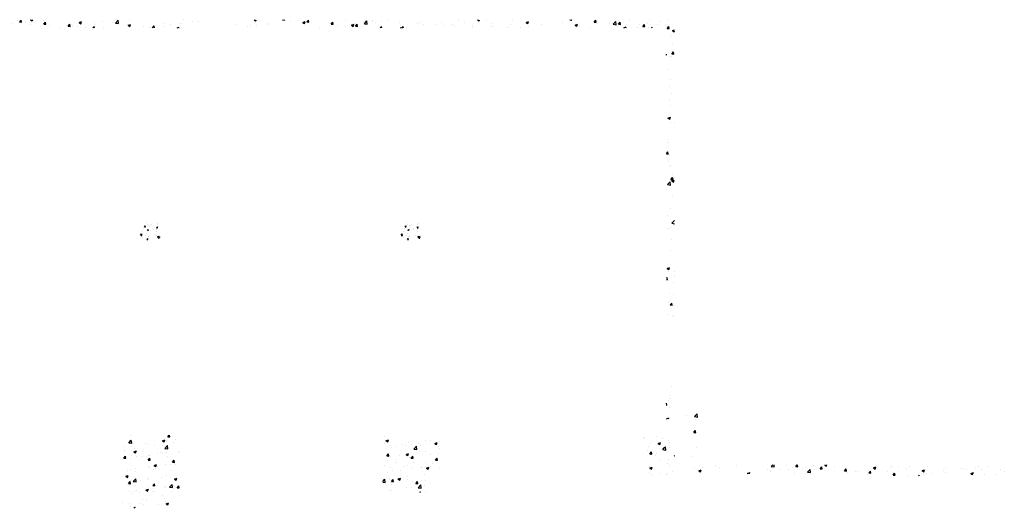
# Model space of a CAD drawing. Header units: inches. Extents: x -9715 to 32893, y -15613 to -1138.
# Tile 366 of 380: x 16999 to 18450, y -1858 to -1138. Entities that reach past the tile are written whole.
import ezdxf

# ---------------------------------------------------------------- set-up
doc = ezdxf.new("R2010")
doc.units = ezdxf.units.IN
doc.header["$MEASUREMENT"] = 0
doc.layers.get('0').update_dxf_attribs({"color": 252})
doc.layers.add('S-FNDN-PATT', color=8, linetype='Continuous')

# ---------------------------------------------------------------- blocks, each defined once
blk = doc.blocks.new('*X546')
at = {"color": 0}
for p, q in [((1584.1, 1570.7), (1584.1, 1570.7)), ((1591.9, 1567.7), (1591.9, 1567.7)), ((1600.1, 1567.5), (1600.1, 1567.5)), ((1601.4, 1569), (1601.4, 1569)), ((1575.8, 1551.5), (1577.4, 1553.2)), ((1577.7, 1550.8), (1577.5, 1553.2)), ((1579, 1557.1), (1579, 1557.1)), ((1580.6, 1561.4), (1580.6, 1561.4)), ((1581.6, 1563.7), (1582.8, 1565.2)), ((1581.6, 1563.7), (1583.1, 1563.6)), ((1583.1, 1563.6), (1582.8, 1565.2)), ((1585.1, 1554), (1585.1, 1554)), ((1585.3, 1557.9), (1585.3, 1557.9)), ((1585.6, 1566.9), (1585.6, 1566.9)), ((1585.8, 1559.1), (1587.5, 1559.8)), ((1585.8, 1559.1), (1587, 1558.3)), ((1587, 1558.3), (1587.5, 1559.8)), ((1587.2, 1557.6), (1587.2, 1557.6)), ((1587.5, 1565.9), (1587.5, 1565.9)), ((1588.7, 1564.2), (1588.7, 1564.2)), ((1590.1, 1565.2), (1590.1, 1565.2)), ((1594, 1560.9), (1594, 1560.9)), ((1594.8, 1559.1), (1594.8, 1559.1)), ((1599.5, 1562.2), (1600.7, 1563.6)), ((1599.5, 1562.2), (1601, 1562)), ((1599.7, 1556.5), (1599.7, 1556.5)), ((1599.8, 1559.2), (1599.8, 1559.2)), ((1601, 1562), (1600.7, 1563.6)), ((1602.1, 1563.7), (1602.1, 1563.7)), ((1576, 1551.1), (1577.7, 1550.8)), ((1578.7, 1548), (1578.7, 1548)), ((1583.7, 1551.5), (1583.7, 1551.5)), ((1585.1, 1544.9), (1586.3, 1546.4)), ((1585.1, 1544.9), (1586.6, 1544.8)), ((1586.6, 1544.8), (1586.3, 1546.4)), ((1586.9, 1549.3), (1586.9, 1549.3)), ((1588.2, 1549.3), (1588.2, 1549.3)), ((1597.1, 1551), (1597.1, 1551)), ((1599.5, 1550.9), (1599.5, 1550.9)), ((1600.7, 1549.1), (1602.5, 1549.8)), ((1600.7, 1549.1), (1602, 1548.2)), ((1602, 1548.2), (1602.5, 1549.8)), ((1602.2, 1547), (1604.1, 1549.1)), ((1602.2, 1547), (1603.3, 1546.9)), ((1604, 1551.3), (1604, 1551.3)), ((1604.2, 1548.1), (1604.1, 1549.1))]:
    blk.add_line(p, q, dxfattribs=at)
blk = doc.blocks.new('*X548')
at = {"color": 0}
for p, q in [((1906.6, 1236.5), (1906.6, 1236.5)), ((1959.9, 1234.6), (1962, 1237.2)), ((1959.9, 1234.6), (1962.9, 1234.4)), ((1962.9, 1234.4), (1962.3, 1237.2)), ((2278.7, 1235.4), (2278.7, 1235.4)), ((1895.4, 1220.9), (1895.4, 1220.9)), ((1902.1, 1225.7), (1906, 1229.8)), ((1902.1, 1225.7), (1906.6, 1225.1)), ((1906.6, 1225.1), (1906, 1229.8)), ((1906, 1219.9), (1906, 1219.9)), ((1907.9, 1222.6), (1907.9, 1222.6)), ((1926.8, 1225.1), (1926.8, 1225.1)), ((1932, 1223.6), (1932, 1223.6)), ((1939.6, 1221.8), (1939.6, 1221.8)), ((1952, 1228.7), (1955.5, 1230)), ((1952, 1228.7), (1954.4, 1227)), ((1954.4, 1227), (1955.5, 1230)), ((1955.5, 1217.5), (1959.4, 1221.5)), ((1957.7, 1227.1), (1957.7, 1227.1)), ((1958.4, 1229.2), (1958.4, 1229.2)), ((1959.9, 1216.8), (1959.4, 1221.5)), ((1968.7, 1226.8), (1968.7, 1226.8)), ((1970.9, 1230.9), (1970.9, 1230.9)), ((2279, 1224.1), (2279, 1224.1)), ((2281.4, 1228.8), (2284.9, 1230.1)), ((2281.4, 1228.8), (2283.9, 1227.1)), ((2283.9, 1227.1), (2284.9, 1230.1)), ((2288.7, 1222.3), (2288.7, 1222.3)), ((2297.1, 1219.9), (2297.1, 1219.9)), ((2305.7, 1223), (2305.7, 1223)), ((2309.6, 1221.5), (2309.6, 1221.5)), ((2314.7, 1226), (2314.7, 1226)), ((2318.5, 1223.5), (2318.5, 1223.5)), ((2322.4, 1216.5), (2326.3, 1220.6)), ((2326.9, 1215.8), (2326.3, 1220.6)), ((2328.6, 1224), (2328.6, 1224)), ((2332.4, 1221.9), (2332.4, 1221.9)), ((2340.3, 1229.6), (2340.3, 1229.6)), ((2347.7, 1228.5), (2347.7, 1228.5)), ((2353.2, 1224.8), (2356.7, 1226.1)), ((2353.2, 1224.8), (2355.7, 1223.1)), ((2355.7, 1223.1), (2356.7, 1226.1)), ((2359.1, 1220.7), (2359.1, 1220.7)), ((2360.2, 1228.2), (2360.2, 1228.2)), ((1895.1, 1203.3), (1897.5, 1206.2)), ((1895.6, 1214.4), (1895.6, 1214.4)), ((1898.1, 1203), (1897.5, 1206.2)), ((1906.1, 1207.6), (1906.1, 1207.6)), ((1909.9, 1212.6), (1913.4, 1213.9)), ((1909.9, 1212.6), (1912.4, 1210.9)), ((1910.4, 1216.8), (1910.4, 1216.8)), ((1912.4, 1210.9), (1913.4, 1213.9)), ((1913.7, 1205.3), (1913.7, 1205.3)), ((1922.3, 1213.2), (1922.3, 1213.2)), ((1922.4, 1205.8), (1922.4, 1205.8)), ((1931.4, 1207), (1931.4, 1207)), ((1932.8, 1206.5), (1932.8, 1206.5)), ((1945.2, 1209.5), (1945.2, 1209.5)), ((1949, 1212.1), (1949, 1212.1)), ((1951.6, 1210.8), (1951.6, 1210.8)), ((1955.5, 1217.5), (1959.9, 1216.8)), ((1957.1, 1210.5), (1957.1, 1210.5)), ((1957.8, 1211.2), (1957.8, 1211.2)), ((1959.5, 1205.4), (1959.5, 1205.4)), ((1975.7, 1211), (1975.7, 1211)), ((1976.7, 1213.6), (1976.7, 1213.6)), ((2282.6, 1206.4), (2285.1, 1209.3)), ((2282.6, 1206.4), (2285.6, 1206.1)), ((2285.6, 1206.1), (2285.1, 1209.3)), ((2288.1, 1205.7), (2288.1, 1205.7)), ((2289.4, 1218.5), (2289.4, 1218.5)), ((2301.3, 1207.5), (2301.3, 1207.5)), ((2311.2, 1208.7), (2314.7, 1210)), ((2311.2, 1208.7), (2313.7, 1207)), ((2313.7, 1207), (2314.7, 1210)), ((2314.1, 1209.4), (2314.1, 1209.4)), ((2318.7, 1203.5), (2320.9, 1206.1)), ((2321.5, 1203), (2320.9, 1206.1)), ((2322.4, 1216.5), (2326.9, 1215.8)), ((2330.5, 1212.5), (2330.5, 1212.5)), ((2339.7, 1212.9), (2339.7, 1212.9)), ((2347, 1208.4), (2347, 1208.4)), ((2359.5, 1210.1), (2359.5, 1210.1)), ((2359.7, 1217.5), (2359.7, 1217.5)), ((1893.2, 1200.8), (1893.2, 1200.8)), ((1894.7, 1202.9), (1894.7, 1202.9)), ((1895.1, 1203.3), (1898.1, 1203)), ((1905.4, 1203.2), (1905.4, 1203.2)), ((1930.8, 1190.3), (1930.8, 1190.3)), ((1931, 1200.2), (1933.4, 1203)), ((1931, 1200.2), (1933.9, 1199.9)), ((1933.9, 1199.9), (1933.4, 1203)), ((1939.8, 1192.4), (1943.3, 1193.8)), ((1939.8, 1192.4), (1942.3, 1190.7)), ((1942.3, 1190.7), (1943.3, 1193.8)), ((1944.6, 1191.4), (1944.6, 1191.4)), ((1956.5, 1193.9), (1956.5, 1193.9)), ((1963.5, 1193.9), (1963.5, 1193.9)), ((1966.8, 1197), (1969.2, 1199.9)), ((1966.8, 1197), (1969.8, 1196.8)), ((1969.8, 1196.8), (1969.2, 1199.9)), ((1970.7, 1193.3), (1970.7, 1193.3)), ((2279.8, 1191.9), (2279.8, 1191.9)), ((2284, 1200.1), (2284, 1200.1)), ((2296, 1197.4), (2296, 1197.4)), ((2296.5, 1201.8), (2296.5, 1201.8)), ((2306.5, 1190.7), (2306.5, 1190.7)), ((2313.4, 1192.8), (2313.4, 1192.8)), ((2315.4, 1204.3), (2315.4, 1204.3)), ((2318.5, 1203.3), (2318.7, 1203.5)), ((2318.5, 1203.3), (2318.7, 1203.2)), ((2318.7, 1203.2), (2321.5, 1203)), ((2322.6, 1196.3), (2322.6, 1196.3)), ((2339.1, 1196.3), (2339.1, 1196.3)), ((2346.4, 1190.4), (2346.4, 1190.4)), ((2349.3, 1195.2), (2349.3, 1195.2)), ((2349.6, 1195), (2349.6, 1195)), ((2354.4, 1200.1), (2356.8, 1203)), ((2354.4, 1200.1), (2357.4, 1199.9)), ((2357.4, 1199.9), (2356.8, 1203)), ((1897.8, 1176.3), (1901.3, 1177.6)), ((1897.8, 1176.3), (1900.3, 1174.6)), ((1900.3, 1174.6), (1901.3, 1177.6)), ((1900.5, 1185.6), (1900.5, 1185.6)), ((1904.8, 1186.6), (1904.8, 1186.6)), ((1912.3, 1187.8), (1912.3, 1187.8)), ((1912.3, 1183.3), (1912.3, 1183.3)), ((1932.1, 1189.8), (1932.1, 1189.8)), ((1939, 1186.7), (1939, 1186.7)), ((1941.5, 1188.3), (1941.5, 1188.3)), ((1955.9, 1177.2), (1955.9, 1177.2)), ((1965.7, 1185.6), (1965.7, 1185.6)), ((2283.3, 1182.1), (2283.3, 1182.1)), ((2287.5, 1189), (2287.5, 1189)), ((2291.3, 1185), (2291.3, 1185)), ((2302.3, 1184.6), (2302.3, 1184.6)), ((2312.8, 1176.1), (2312.8, 1176.1)), ((2320.4, 1190), (2320.4, 1190)), ((2333.2, 1189.6), (2333.2, 1189.6)), ((2333.8, 1188.7), (2333.8, 1188.7)), ((2338.5, 1179.6), (2338.5, 1179.6)), ((2341.1, 1188.5), (2344.6, 1189.9)), ((2341.1, 1188.5), (2343.6, 1186.8)), ((2343.6, 1186.8), (2344.6, 1189.9)), ((2359.9, 1188.5), (2359.9, 1188.5)), ((1902, 1165.7), (1904.4, 1168.6)), ((1902, 1165.7), (1905, 1165.4)), ((1902.6, 1162.3), (1902.6, 1162.3)), ((1904.2, 1169.9), (1904.2, 1169.9)), ((1905, 1165.4), (1904.4, 1168.6)), ((1908.8, 1168.8), (1912.7, 1172.8)), ((1908.8, 1168.8), (1913.2, 1168.1)), ((1913.2, 1168.1), (1912.7, 1172.8)), ((1918.9, 1170.1), (1918.9, 1170.1)), ((1929.3, 1161.1), (1929.3, 1161.1)), ((1930.2, 1173.7), (1930.2, 1173.7)), ((1931.4, 1171.7), (1931.4, 1171.7)), ((1937.9, 1162.6), (1940.3, 1165.4)), ((1937.9, 1162.6), (1940.9, 1162.3)), ((1940.9, 1162.3), (1940.3, 1165.4)), ((1950.4, 1174.2), (1950.4, 1174.2)), ((1962.1, 1160.5), (1966, 1164.5)), ((1966.6, 1159.8), (1966, 1164.5)), ((1968.6, 1163.4), (1968.6, 1163.4)), ((1969.6, 1172.3), (1973.1, 1173.6)), ((1969.6, 1172.3), (1972.1, 1170.6)), ((1972.1, 1170.6), (1973.1, 1173.6)), ((1973.8, 1159.4), (1976.2, 1162.3)), ((1976.7, 1159.4), (1976.2, 1162.3)), ((2276.7, 1168.9), (2279.6, 1171.9)), ((2276.7, 1167.7), (2280.1, 1167.1)), ((2280.1, 1167.1), (2279.6, 1171.9)), ((2286, 1172), (2286, 1172)), ((2286.9, 1172.4), (2286.9, 1172.4)), ((2289.1, 1164.8), (2289.1, 1164.8)), ((2289.6, 1168.8), (2292, 1171.7)), ((2289.6, 1168.8), (2292.6, 1168.5)), ((2292.6, 1168.5), (2292, 1171.7)), ((2299.1, 1172.4), (2302.6, 1173.7)), ((2299.1, 1172.4), (2301.6, 1170.7)), ((2301.6, 1170.7), (2302.6, 1173.7)), ((2312.7, 1170.9), (2312.7, 1170.9)), ((2320.7, 1169), (2320.7, 1169)), ((2325.4, 1165.6), (2327.9, 1168.5)), ((2325.4, 1165.6), (2328.4, 1165.4)), ((2328.4, 1165.4), (2327.9, 1168.5)), ((2329, 1159.5), (2332.9, 1163.6)), ((2333.5, 1158.8), (2332.9, 1163.6)), ((2333.2, 1170.6), (2333.2, 1170.6)), ((2337.9, 1163), (2337.9, 1163)), ((2339.4, 1169.8), (2339.4, 1169.8)), ((2347.5, 1165.2), (2347.5, 1165.2)), ((1903.6, 1153.3), (1903.6, 1153.3)), ((1905.8, 1150.3), (1905.8, 1150.3)), ((1910.3, 1153.4), (1910.3, 1153.4)), ((1913.1, 1155.6), (1913.1, 1155.6)), ((1918.3, 1152), (1918.3, 1152)), ((1927.6, 1156.2), (1931.1, 1157.5)), ((1927.6, 1156.2), (1930.1, 1154.5)), ((1929.6, 1157), (1929.6, 1157)), ((1930.1, 1154.5), (1931.1, 1157.5)), ((1937.2, 1154.5), (1937.2, 1154.5)), ((1939.4, 1158.4), (1939.4, 1158.4)), ((1939.8, 1154.4), (1939.8, 1154.4)), ((1951.4, 1147.5), (1951.4, 1147.5)), ((1955.2, 1160.6), (1955.2, 1160.6)), ((1956, 1160), (1956, 1160)), ((1962.1, 1160.5), (1966.6, 1159.8)), ((1966.5, 1153.3), (1966.5, 1153.3)), ((1968.8, 1158.6), (1968.8, 1158.6)), ((1973.8, 1159.4), (1976.7, 1159.2)), ((2286.3, 1155.7), (2286.3, 1155.7)), ((2289.2, 1155.2), (2289.2, 1155.2)), ((2312.2, 1159.5), (2312.2, 1159.5)), ((2318.4, 1160.2), (2318.4, 1160.2)), ((2329, 1159.5), (2333.5, 1158.9)), ((2331.3, 1153.2), (2332.4, 1153.6)), ((2332.3, 1153.2), (2332.4, 1153.6)), ((2339, 1153.4), (2339, 1153.4)), ((1893.1, 1137.5), (1893.1, 1137.5)), ((1903, 1136.7), (1903, 1136.7)), ((1905.1, 1132.3), (1905.1, 1132.3)), ((1919.3, 1135.7), (1919.3, 1135.7)), ((1922.3, 1142.5), (1922.3, 1142.5)), ((1924.1, 1134.8), (1924.1, 1134.8)), ((1929, 1140.4), (1929, 1140.4)), ((1946, 1134.6), (1946, 1134.6)), ((1954.6, 1143.9), (1954.6, 1143.9)), ((1955.7, 1138.9), (1955.7, 1138.9)), ((1957.5, 1136), (1961, 1137.4)), ((1957.5, 1136), (1960, 1134.4)), ((1960, 1134.4), (1961, 1137.4)), ((1909.9, 1129.2), (1911.4, 1131)), ((1911.7, 1129.2), (1911.4, 1131))]:
    blk.add_line(p, q, dxfattribs=at)
blk = doc.blocks.new('*X551')
at = {"color": 0}
for p, q in [((781.2, 1845.1), (781.2, 1845.1)), ((781.9, 1847.1), (783.8, 1849.2)), ((781.9, 1847.1), (786.3, 1846.4)), ((786.3, 1846.4), (786, 1849.2)), ((790.6, 1849), (790.6, 1849)), ((807.1, 1848.9), (807.1, 1848.9)), ((841, 1844.6), (844.5, 1846)), ((841, 1844.6), (843.5, 1842.9)), ((843.5, 1842.9), (844.5, 1846)), ((845.4, 1843.7), (845.4, 1843.7)), ((858.6, 1849), (858.7, 1849.2)), ((858.6, 1849), (861.6, 1848.8)), ((861.6, 1848.8), (861.5, 1849.2)), ((874.6, 1848.7), (874.6, 1848.7)), ((884.5, 1843.4), (884.5, 1843.4)), ((894.5, 1845.9), (896.9, 1848.8)), ((894.5, 1845.9), (897.4, 1845.6)), ((897.4, 1845.6), (896.9, 1848.8)), ((903.5, 1845.9), (903.5, 1845.9)), ((909.1, 1846.2), (909.1, 1846.2)), ((930.3, 1842.7), (932.7, 1845.6)), ((933.3, 1842.5), (932.7, 1845.6)), ((974.1, 1849), (974.1, 1849)), ((981.2, 1846.2), (981.2, 1846.2)), ((1000.8, 1847.9), (1000.8, 1847.9)), ((1027.5, 1846.8), (1027.5, 1846.8)), ((1036.6, 1847), (1036.6, 1847)), ((1048, 1846.9), (1048, 1846.9)), ((1054.2, 1845.6), (1054.2, 1845.6)), ((1060.5, 1848.6), (1060.5, 1848.6)), ((1080.9, 1844.5), (1080.9, 1844.5)), ((1098.6, 1848.7), (1099.8, 1849.2)), ((1098.6, 1848.7), (1101.1, 1847.1)), ((1101.1, 1847.1), (1101.8, 1849.2)), ((1107.6, 1843.4), (1107.6, 1843.4)), ((1138.6, 1844.3), (1138.6, 1844.3)), ((1148.8, 1846.2), (1151.7, 1849.2)), ((1148.8, 1846.2), (1153.2, 1845.5)), ((1153.2, 1845.5), (1152.8, 1849.2)), ((1154.1, 1846.4), (1154.1, 1846.4)), ((1160.9, 1843.8), (1160.9, 1843.8)), ((1163.8, 1847.5), (1163.8, 1847.5)), ((1170.5, 1844.7), (1174, 1846.1)), ((1170.5, 1844.7), (1172.9, 1843)), ((1172.9, 1843), (1174, 1846.1)), ((1173.4, 1845.4), (1173.4, 1845.4)), ((1192.3, 1847.9), (1192.3, 1847.9)), ((1224.4, 1845.4), (1224.4, 1845.4)), ((1266.1, 1845.1), (1266.1, 1845.1)), ((1282, 1849), (1282.2, 1849.2)), ((1282, 1849), (1285, 1848.7)), ((1285, 1848.7), (1284.9, 1849.2)), ((1291.8, 1848.6), (1291.8, 1848.6)), ((1305.2, 1844.8), (1305.2, 1844.8)), ((1317.9, 1845.8), (1320.3, 1848.7)), ((1317.9, 1845.8), (1320.9, 1845.6)), ((1320.9, 1845.6), (1320.3, 1848.7)), ((1336.8, 1849), (1336.8, 1849)), ((1353.7, 1842.7), (1356.1, 1845.6)), ((1356.7, 1842.4), (1356.1, 1845.6)), ((1360.1, 1847.9), (1360.1, 1847.9)), ((1393.3, 1845.7), (1393.3, 1845.7)), ((1428, 1848.8), (1428.9, 1849.2)), ((1428, 1848.8), (1430.5, 1847.2)), ((1430.5, 1847.2), (1431.2, 1849.2)), ((1448.4, 1848.5), (1448.4, 1848.5)), ((1449.7, 1845.8), (1449.7, 1845.8)), ((1462.2, 1847.5), (1462.2, 1847.5)), ((1475.1, 1847.4), (1475.1, 1847.4)), ((1499.9, 1844.8), (1503.4, 1846.2)), ((1499.9, 1844.8), (1502.4, 1843.2)), ((1501.8, 1846.3), (1501.8, 1846.3)), ((1502.4, 1843.2), (1503.4, 1846.2)), ((1515.7, 1845.2), (1519.5, 1849.2)), ((1515.7, 1845.2), (1520.1, 1844.5)), ((1520.1, 1844.5), (1519.6, 1849.2)), ((1521.2, 1846.8), (1521.2, 1846.8)), ((1528.4, 1845.2), (1528.4, 1845.2)), ((1533, 1848.1), (1533, 1848.1)), ((1555.1, 1844), (1555.1, 1844)), ((1575.2, 1844.4), (1575.2, 1844.4)), ((1594.1, 1846.9), (1594.1, 1846.9)), ((1598, 1848.5), (1598, 1848.5)), ((1603.3, 1847.2), (1603.3, 1847.2)), ((1622.8, 1843.8), (1622.8, 1843.8)), ((1624.7, 1847.4), (1624.7, 1847.4)), ((1648.7, 1847.5), (1648.7, 1847.5)), ((1651.4, 1846.2), (1651.4, 1846.2)), ((1678.1, 1845.1), (1678.1, 1845.1)), ((1704.7, 1844), (1704.7, 1844)), ((1705.4, 1848.9), (1705.6, 1849.2)), ((1705.4, 1848.9), (1708.4, 1848.7)), ((1707, 1843.7), (1707, 1843.7)), ((1708.4, 1848.7), (1708.3, 1849.2)), ((1709.9, 1844.7), (1709.9, 1844.7)), ((1738.6, 1847.9), (1738.6, 1847.9)), ((1741.3, 1845.8), (1743.7, 1848.7)), ((1741.3, 1845.8), (1744.3, 1845.5)), ((1744.3, 1845.5), (1743.7, 1848.7)), ((1750.7, 1844.9), (1750.7, 1844.9)), ((1757.5, 1849), (1758.1, 1849.2)), ((1757.5, 1849), (1760, 1847.3)), ((1760, 1847.3), (1760.6, 1849.2)), ((1776, 1848.1), (1776, 1848.1)), ((1777.2, 1842.7), (1779.6, 1845.5)), ((1780.1, 1842.4), (1779.6, 1845.5)), ((1829.3, 1844.9), (1832.8, 1846.3)), ((1829.3, 1844.9), (1831.8, 1843.3)), ((1831.8, 1843.3), (1832.8, 1846.3)), ((1851.5, 1844.8), (1851.5, 1844.8)), ((1864, 1846.4), (1864, 1846.4)), ((1878.2, 1845.7), (1878.2, 1845.7)), ((1882.6, 1844.3), (1886.5, 1848.3)), ((1882.6, 1844.3), (1887, 1843.6)), ((1882.7, 1844.9), (1882.7, 1844.9)), ((1882.9, 1848.9), (1882.9, 1848.9)), ((1887, 1843.6), (1886.5, 1848.3)), ((1903.9, 1849.2), (1903.9, 1849.2)), ((1953, 1843.9), (1953, 1843.9)), ((1976.9, 1843.3), (1976.9, 1843.3)), ((1982.2, 1848.9), (1982.2, 1848.9)), ((1995.8, 1845.8), (1995.8, 1845.8)), ((2005.4, 1846.2), (2005.4, 1846.2)), ((2086.9, 1849.1), (2087.2, 1849.2)), ((2086.9, 1849.1), (2089.4, 1847.4)), ((2088.8, 1846.4), (2088.8, 1846.4)), ((2089.4, 1847.4), (2090, 1849.2)), ((2107.7, 1843.8), (2107.7, 1843.8)), ((2128.8, 1848.9), (2129.1, 1849.2)), ((2128.8, 1848.9), (2131.8, 1848.6)), ((2131.8, 1848.6), (2131.7, 1849.2)), ((2133.4, 1847.3), (2133.4, 1847.3)), ((2140.3, 1846.8), (2140.3, 1846.8)), ((2152.9, 1848.5), (2152.9, 1848.5)), ((2158.8, 1845.1), (2162.3, 1846.4)), ((2158.8, 1845.1), (2161.3, 1843.4)), ((2161.3, 1843.4), (2162.3, 1846.4)), ((2164.7, 1845.8), (2167.1, 1848.6)), ((2164.7, 1845.8), (2167.7, 1845.5)), ((2167.7, 1845.5), (2167.1, 1848.6)), ((2200.6, 1842.6), (2203, 1845.5)), ((2203.6, 1842.4), (2203, 1845.5)), ((2221.6, 1848.1), (2221.6, 1848.1)), ((2234.9, 1844.3), (2234.9, 1844.3)), ((2248.3, 1847), (2248.3, 1847)), ((2249.5, 1843.3), (2253.4, 1847.4)), ((2249.5, 1843.3), (2253.9, 1842.6)), ((2253.2, 1843.7), (2253.2, 1843.7)), ((2253.9, 1842.6), (2253.4, 1847.4)), ((2260.9, 1848.1), (2260.9, 1848.1)), ((2261.7, 1846.6), (2261.7, 1846.6)), ((2265.8, 1845.3), (2265.8, 1845.3)), ((2275, 1845.9), (2275, 1845.9)), ((2284.7, 1847.8), (2284.7, 1847.8)), ((2301.7, 1844.7), (2301.7, 1844.7)), ((2328.4, 1843.6), (2328.4, 1843.6)), ((2332, 1845.7), (2332, 1845.7)), ((2362.8, 1845.4), (2362.8, 1845.4)), ((2388.1, 1848.6), (2388.1, 1848.6)), ((2397.6, 1844.7), (2397.6, 1844.7)), ((2416.4, 1849.2), (2416.4, 1849.2)), ((2416.4, 1849.2), (2418.8, 1847.5)), ((2418.8, 1847.5), (2419.4, 1849.2)), ((2429.2, 1848.9), (2429.2, 1848.9)), ((2467.7, 1848.2), (2467.7, 1848.2)), ((2488.2, 1845.2), (2491.7, 1846.5)), ((2488.2, 1845.2), (2490.7, 1843.5)), ((2490.3, 1846.2), (2490.3, 1846.2)), ((2490.7, 1843.5), (2491.7, 1846.5)), ((2542.1, 1845.7), (2542.1, 1845.7)), ((2552.3, 1848.9), (2552.5, 1849.2)), ((2552.3, 1848.9), (2555.3, 1848.6)), ((2554.6, 1847.4), (2554.6, 1847.4)), ((2555.3, 1848.6), (2555.1, 1849.2)), ((2588.1, 1845.7), (2590.5, 1848.6)), ((2588.1, 1845.7), (2591.1, 1845.5)), ((2591.1, 1845.5), (2590.5, 1848.6)), ((2592.3, 1843.5), (2592.3, 1843.5)), ((2611.4, 1843.4), (2611.4, 1843.4)), ((2616.4, 1842.4), (2620.3, 1846.4)), ((2617.6, 1846.7), (2617.6, 1846.7)), ((2620.8, 1841.7), (2620.3, 1846.4)), ((2624, 1842.6), (2626.4, 1845.5)), ((2627, 1842.3), (2626.4, 1845.4)), ((2640.6, 1848.4), (2640.6, 1848.4)), ((2667.5, 1844.3), (2667.5, 1844.3)), ((2669.2, 1848.8), (2669.2, 1848.8)), ((2686.5, 1846.8), (2686.5, 1846.8)), ((2695.8, 1847.6), (2695.8, 1847.6)), ((787.1, 1833.7), (787.1, 1833.7)), ((816.3, 1838.7), (816.3, 1838.7)), ((835.2, 1838.8), (839.1, 1842.9)), ((835.2, 1838.8), (839.7, 1838.2)), ((839.7, 1838.2), (839.1, 1842.9)), ((840.5, 1837.6), (840.5, 1837.6)), ((857.5, 1839), (857.5, 1839)), ((872, 1841.7), (872, 1841.7)), ((883.4, 1842.7), (883.4, 1842.7)), ((912.9, 1840.6), (916.4, 1842)), ((912.9, 1840.6), (915.4, 1838.9)), ((915.4, 1838.9), (916.4, 1842)), ((930.3, 1842.7), (933.3, 1842.5)), ((952, 1841.2), (952, 1841.2)), ((966.2, 1839.6), (968.6, 1842.5)), ((966.2, 1839.6), (969.2, 1839.3)), ((969.2, 1839.3), (968.6, 1842.5)), ((984.9, 1838.6), (984.9, 1838.6)), ((985.4, 1840), (985.4, 1840)), ((986.2, 1837.2), (988.2, 1838)), ((988, 1837.2), (988.2, 1838)), ((997.5, 1840.3), (997.5, 1840.3)), ((1002.6, 1837.2), (1004.5, 1839.3)), ((1004.9, 1837.2), (1004.5, 1839.3)), ((1010.6, 1843.2), (1010.6, 1843.2)), ((1016.4, 1842.8), (1016.4, 1842.8)), ((1112.9, 1840.8), (1112.9, 1840.8)), ((1124.9, 1841.4), (1124.9, 1841.4)), ((1129.3, 1839.6), (1129.3, 1839.6)), ((1134.3, 1842.3), (1134.3, 1842.3)), ((1161, 1841.1), (1161, 1841.1)), ((1187.7, 1840), (1187.7, 1840)), ((1195.2, 1840.4), (1195.2, 1840.4)), ((1202.1, 1837.9), (1206, 1842)), ((1202.1, 1837.9), (1206.6, 1837.2)), ((1206.6, 1837.2), (1206, 1842)), ((1214.4, 1838.9), (1214.4, 1838.9)), ((1214.9, 1838.2), (1214.9, 1838.2)), ((1240.1, 1841.4), (1240.1, 1841.4)), ((1241, 1837.7), (1241, 1837.7)), ((1242.3, 1840.7), (1245.8, 1842.1)), ((1242.3, 1840.7), (1244.8, 1839)), ((1244.8, 1839), (1245.8, 1842.1)), ((1273.8, 1840.7), (1273.8, 1840.7)), ((1286.3, 1842.3), (1286.3, 1842.3)), ((1301.8, 1837.9), (1301.8, 1837.9)), ((1315.4, 1837.2), (1317.7, 1838.1)), ((1317.4, 1837.2), (1317.7, 1838.1)), ((1330.9, 1842.9), (1330.9, 1842.9)), ((1342.4, 1838.9), (1342.4, 1838.9)), ((1353.7, 1842.7), (1356.7, 1842.4)), ((1368, 1842.5), (1368, 1842.5)), ((1386.7, 1837.5), (1386.7, 1837.5)), ((1389.6, 1839.6), (1392, 1842.4)), ((1389.6, 1839.6), (1392.6, 1839.3)), ((1392.6, 1839.3), (1392, 1842.4)), ((1399.2, 1839.2), (1399.2, 1839.2)), ((1418.1, 1841.7), (1418.1, 1841.7)), ((1426.1, 1837.2), (1427.9, 1839.3)), ((1428.3, 1837.2), (1427.9, 1839.3)), ((1469.6, 1839.5), (1469.6, 1839.5)), ((1474.7, 1838.1), (1474.7, 1838.1)), ((1495.6, 1843.2), (1495.6, 1843.2)), ((1503.8, 1843.1), (1503.8, 1843.1)), ((1531.1, 1838.6), (1531.1, 1838.6)), ((1562.6, 1842.7), (1562.6, 1842.7)), ((1569.3, 1837.2), (1572.9, 1841)), ((1571.8, 1840.8), (1575.3, 1842.2)), ((1571.8, 1840.8), (1574.2, 1839.2)), ((1573.4, 1837.2), (1572.9, 1841)), ((1574.1, 1842.2), (1574.1, 1842.2)), ((1574.2, 1839.2), (1575.3, 1842.2)), ((1581.8, 1842.9), (1581.8, 1842.9)), ((1597.5, 1840.6), (1597.5, 1840.6)), ((1608.5, 1841.8), (1608.5, 1841.8)), ((1635.2, 1840.7), (1635.2, 1840.7)), ((1644.5, 1837.2), (1647.1, 1838.2)), ((1646.8, 1837.2), (1647.1, 1838.2)), ((1661.9, 1839.5), (1661.9, 1839.5)), ((1675.5, 1839.6), (1675.5, 1839.6)), ((1680.7, 1839.7), (1680.7, 1839.7)), ((1688.1, 1841.2), (1688.1, 1841.2)), ((1688.6, 1838.4), (1688.6, 1838.4)), ((1699.1, 1837.6), (1699.1, 1837.6)), ((1715.3, 1837.3), (1715.3, 1837.3)), ((1725, 1841.4), (1725, 1841.4)), ((1731.4, 1842.9), (1731.4, 1842.9)), ((1758.1, 1841.7), (1758.1, 1841.7)), ((1777.2, 1842.7), (1780.1, 1842.4)), ((1784.8, 1840.6), (1784.8, 1840.6)), ((1801, 1838.1), (1801, 1838.1)), ((1811.5, 1839.5), (1811.5, 1839.5)), ((1813, 1839.5), (1815.4, 1842.4)), ((1813, 1839.5), (1816, 1839.3)), ((1816, 1839.3), (1815.4, 1842.4)), ((1819.9, 1840.6), (1819.9, 1840.6)), ((1827, 1838.7), (1827, 1838.7)), ((1838.2, 1838.3), (1838.2, 1838.3)), ((1849.5, 1837.2), (1851.3, 1839.3)), ((1851.7, 1837.2), (1851.3, 1839.3)), ((1852.2, 1841.9), (1852.2, 1841.9)), ((1853.6, 1839.9), (1853.6, 1839.9)), ((1864.9, 1837.2), (1864.9, 1837.2)), ((1901.2, 1840.9), (1904.7, 1842.3)), ((1901.2, 1840.9), (1903.7, 1839.3)), ((1903.7, 1839.3), (1904.7, 1842.3)), ((1923.9, 1838.9), (1923.9, 1838.9)), ((1932.8, 1837.5), (1932.8, 1837.5)), ((1937.1, 1837.2), (1939.8, 1840.1)), ((1940.2, 1837.2), (1939.8, 1840.1)), ((1954.5, 1839.5), (1954.5, 1839.5)), ((1964.4, 1841.6), (1964.4, 1841.6)), ((1973.7, 1837.2), (1976.5, 1838.3)), ((1976.2, 1837.2), (1976.5, 1838.3)), ((1980.2, 1843), (1980.2, 1843)), ((2059.6, 1841.4), (2059.6, 1841.4)), ((2077.3, 1838.5), (2077.3, 1838.5)), ((2081.7, 1840), (2081.7, 1840)), ((2089.8, 1840.2), (2089.8, 1840.2)), ((2108.8, 1842.7), (2108.8, 1842.7)), ((2184, 1837.6), (2184, 1837.6)), ((2200.6, 1842.6), (2203.6, 1842.4)), ((2209.6, 1841.1), (2209.6, 1841.1)), ((2221.7, 1839.5), (2221.7, 1839.5)), ((2230.6, 1841.1), (2234.1, 1842.4)), ((2230.6, 1841.1), (2233.1, 1839.4)), ((2232.5, 1841.6), (2232.5, 1841.6)), ((2233.1, 1839.4), (2234.1, 1842.4)), ((2236.4, 1839.5), (2238.8, 1842.4)), ((2236.4, 1839.5), (2239.4, 1839.2)), ((2239.4, 1839.2), (2238.8, 1842.4)), ((2273, 1837.2), (2274.7, 1839.2)), ((2275.1, 1837.2), (2274.7, 1839.2)), ((2302.8, 1840.7), (2302.8, 1840.7)), ((2302.8, 1837.2), (2306, 1838.4)), ((2304.9, 1837.2), (2306.7, 1839.1)), ((2305.6, 1837.2), (2306, 1838.4)), ((2307, 1837.2), (2306.7, 1839.1)), ((2311.2, 1838.2), (2311.2, 1838.2)), ((2337.2, 1841.9), (2337.2, 1841.9)), ((2355.1, 1842.5), (2355.1, 1842.5)), ((2366.2, 1840.6), (2366.2, 1840.6)), ((2378.7, 1842.2), (2378.7, 1842.2)), ((2381.8, 1841.3), (2381.8, 1841.3)), ((2408.4, 1840.2), (2408.4, 1840.2)), ((2409.4, 1838.2), (2409.4, 1838.2)), ((2435.1, 1839.1), (2435.1, 1839.1)), ((2438.5, 1843.2), (2438.5, 1843.2)), ((2439.1, 1839.2), (2439.1, 1839.2)), ((2461.8, 1838), (2461.8, 1838)), ((2464.4, 1842.4), (2464.4, 1842.4)), ((2479.1, 1837.4), (2479.1, 1837.4)), ((2491.6, 1839.1), (2491.6, 1839.1)), ((2510.5, 1841.6), (2510.5, 1841.6)), ((2560.1, 1841.2), (2563.6, 1842.5)), ((2560.1, 1841.2), (2562.6, 1839.5)), ((2562.6, 1839.5), (2563.6, 1842.5)), ((2566.6, 1840), (2566.6, 1840)), ((2582.3, 1838.4), (2582.3, 1838.4)), ((2616.4, 1842.4), (2620.8, 1841.7)), ((2623.4, 1838.5), (2623.4, 1838.5)), ((2624, 1842.6), (2627, 1842.3)), ((2632, 1837.2), (2635.4, 1838.5)), ((2635, 1837.2), (2635.4, 1838.5)), ((2652.6, 1837.4), (2652.6, 1837.4)), ((2655, 1842.6), (2655, 1842.6)), ((2659.9, 1839.4), (2662.3, 1842.3)), ((2659.9, 1839.4), (2662.8, 1839.2)), ((2662.8, 1839.2), (2662.3, 1842.3)), ((2668.6, 1837.4), (2668.6, 1837.4)), ((2672.7, 1837.2), (2673.6, 1838.2)), ((2673.8, 1837.2), (2673.7, 1838.2)), ((2681.7, 1842.4), (2681.7, 1842.4)), ((2693.8, 1840.6), (2693.8, 1840.6)), ((2695.7, 1836.3), (2698.1, 1839.2)), ((2695.7, 1836.3), (2698.7, 1836)), ((2698.7, 1836), (2698.1, 1839.2)), ((2703.8, 1833.2), (2706.7, 1834.3)), ((2703.8, 1833.2), (2706.3, 1831.5)), ((2704.9, 1831.2), (2704.9, 1831.2)), ((2706.3, 1831.5), (2706.7, 1832.7)), ((780.6, 1828.5), (780.6, 1828.5)), ((788.1, 1824.6), (788.1, 1824.6)), ((2700.8, 1824.9), (2700.8, 1824.9)), ((2702, 1827.8), (2702, 1827.8)), ((779.9, 1811.8), (779.9, 1811.8)), ((2702.7, 1798.7), (2705.1, 1801.6)), ((2704.2, 1813.1), (2704.2, 1813.1)), ((2705.6, 1798.4), (2705.1, 1801.6)), ((779.3, 1795.2), (779.3, 1795.2)), ((782.7, 1794), (782.7, 1794)), ((786.8, 1792.2), (790.3, 1793.6)), ((786.8, 1792.2), (789.3, 1790.6)), ((788.5, 1790.1), (790.7, 1792.4)), ((788.5, 1790.1), (790.7, 1789.8)), ((789.3, 1790.6), (790.3, 1793.6)), ((2694.7, 1798.1), (2695.1, 1798.2)), ((2694.7, 1797), (2695.1, 1798.2)), ((2698.8, 1795.1), (2698.8, 1795.1)), ((2702.7, 1798.7), (2705.6, 1798.4)), ((2702.9, 1795.5), (2702.9, 1795.5)), ((778.7, 1778.5), (778.7, 1778.5)), ((782.1, 1775.9), (782.1, 1775.9)), ((784.6, 1779.3), (784.6, 1779.3)), ((2696.9, 1776.2), (2696.9, 1776.2)), ((787, 1770.3), (787, 1770.3)), ((787.8, 1758.7), (787.8, 1758.7)), ((2700.7, 1761.6), (2700.7, 1761.6)), ((2699.3, 1750.2), (2699.3, 1750.2)), ((2698.6, 1731.8), (2698.6, 1731.8)), ((2702.1, 1740.9), (2702.1, 1740.9)), ((2701.5, 1722.8), (2701.5, 1722.8)), ((778.8, 1708), (781.2, 1710.9)), ((778.8, 1708), (781.7, 1707.7)), ((780, 1703.7), (780, 1703.7)), ((781.7, 1707.7), (781.2, 1710.9)), ((781.6, 1701.8), (781.6, 1701.8)), ((786.8, 1707), (786.8, 1707)), ((2697.1, 1704.2), (2700.6, 1705.6)), ((2697.1, 1704.2), (2699.6, 1702.6)), ((2699.6, 1702.6), (2700.6, 1705.6)), ((2700.5, 1698.3), (2700.5, 1698.3)), ((779.3, 1685.6), (779.3, 1685.6)), ((2706.3, 1698.1), (2706.3, 1698.1)), ((782.4, 1669.5), (782.4, 1669.5)), ((785.7, 1670.4), (788.1, 1673.3)), ((785.7, 1670.4), (788.7, 1670.1)), ((788.7, 1670.1), (788.1, 1673.3)), ((2696.4, 1672.7), (2696.4, 1672.7)), ((780.2, 1663.3), (783.7, 1664.7)), ((780.2, 1663.3), (782.7, 1661.7)), ((782.7, 1661.7), (783.7, 1664.7)), ((785.1, 1668.4), (785.1, 1668.4)), ((2698.5, 1668.5), (2698.5, 1668.5)), ((786.7, 1643.7), (786.7, 1643.7)), ((788.6, 1649.7), (788.6, 1649.7)), ((2694.7, 1651.6), (2697, 1654.3)), ((2694.7, 1651.4), (2697.5, 1651.1)), ((2697.5, 1651.1), (2697, 1654.3)), ((2697.2, 1640.4), (2697.2, 1640.4)), ((2699.4, 1650.6), (2699.4, 1650.6)), ((790.4, 1633.1), (790.4, 1633.1)), ((2698.8, 1632.5), (2698.8, 1632.5)), ((2700.4, 1635), (2700.4, 1635)), ((778.9, 1624.1), (778.9, 1624.1)), ((789.4, 1617.4), (789.4, 1617.4)), ((789.7, 1615), (789.7, 1615)), ((2701.5, 1613.8), (2703.9, 1616.7)), ((2701.5, 1613.8), (2704.5, 1613.5)), ((2702.6, 1611.6), (2706.1, 1612.9)), ((2702.6, 1611.6), (2705.1, 1609.9)), ((2703.4, 1620.6), (2703.4, 1620.6)), ((2704.5, 1613.5), (2703.9, 1616.7)), ((2704.6, 1615.3), (2704.6, 1615.3)), ((2705.1, 1609.9), (2706.1, 1612.9)), ((2696.3, 1606.2), (2700.2, 1610.2)), ((2696.3, 1606.2), (2700.7, 1605.5)), ((2698.3, 1605.2), (2698.3, 1605.2)), ((2700.7, 1605.5), (2700.2, 1610.2)), ((2704.2, 1588.3), (2704.2, 1588.3)), ((782.4, 1578.1), (782.4, 1578.1)), ((785.7, 1570.7), (789.2, 1572)), ((785.7, 1570.7), (788.2, 1569)), ((785.9, 1572), (785.9, 1572)), ((786.5, 1580.4), (786.5, 1580.4)), ((788.2, 1569), (789.2, 1572)), ((2700.2, 1571.7), (2700.2, 1571.7)), ((2696.7, 1560.3), (2696.7, 1560.3)), ((2702.9, 1549.2), (2706.7, 1553.1)), ((787.6, 1542.8), (787.6, 1542.8)), ((2696, 1542.2), (2696, 1542.2)), ((2698.2, 1541.8), (2698.2, 1541.8)), ((2700.7, 1542.9), (2700.7, 1542.9)), ((2702.9, 1549.2), (2706.7, 1548.6)), ((778.7, 1524.4), (780, 1526)), ((780.6, 1522.8), (780, 1526)), ((787, 1524.7), (787, 1524.7)), ((2701.8, 1525), (2701.8, 1525)), ((778.7, 1523), (780.6, 1522.8)), ((786.4, 1517.1), (786.4, 1517.1)), ((2700.1, 1508.4), (2700.1, 1508.4)), ((779.6, 1487.8), (779.6, 1487.8)), ((783, 1494.5), (783, 1494.5)), ((784.5, 1485.5), (786.9, 1488.3)), ((784.5, 1485.5), (787.5, 1485.2)), ((787.5, 1485.2), (786.9, 1488.3)), ((2696, 1482.7), (2699.5, 1484)), ((2696, 1482.7), (2698.5, 1481)), ((2698.5, 1481), (2699.5, 1484)), ((2694.7, 1468.1), (2695.8, 1469.4)), ((2694.7, 1466.4), (2696.4, 1466.2)), ((2696.4, 1466.2), (2695.8, 1469.4)), ((2698, 1478.5), (2698, 1478.5)), ((2706.4, 1478.1), (2706.4, 1478.1)), ((2706.4, 1471.6), (2706.4, 1471.6)), ((778.7, 1460.5), (778.8, 1460.6)), ((778.7, 1455.9), (779.4, 1455.8)), ((779.4, 1455.8), (778.8, 1460.6)), ((783.8, 1462.3), (783.8, 1462.3)), ((784.9, 1452.5), (784.9, 1452.5)), ((786.2, 1453.8), (786.2, 1453.8)), ((2697.7, 1465.4), (2697.7, 1465.4)), ((2705.8, 1461.5), (2705.8, 1461.5)), ((779.1, 1441.8), (782.6, 1443.1)), ((779.1, 1441.8), (781.5, 1440.1)), ((781.5, 1440.1), (782.6, 1443.1)), ((790, 1442.4), (790, 1442.4)), ((2699.9, 1445), (2699.9, 1445)), ((2705.2, 1444.8), (2705.2, 1444.8)), ((784.3, 1434.4), (784.3, 1434.4)), ((2698.5, 1433.1), (2698.5, 1433.1)), ((2699.1, 1434.7), (2699.1, 1434.7)), ((2700.3, 1428.9), (2702.7, 1431.7)), ((2700.3, 1428.9), (2703.3, 1428.6)), ((2703.3, 1428.6), (2702.7, 1431.7)), ((2704.6, 1428.2), (2704.6, 1428.2)), ((780.2, 1416.9), (780.2, 1416.9)), ((790, 1417.2), (790, 1417.2)), ((2697.9, 1415.2), (2697.9, 1415.2)), ((2704, 1411.6), (2704, 1411.6)), ((2704.7, 1413.3), (2704.7, 1413.3))]:
    blk.add_line(p, q, dxfattribs=at)
blk = doc.blocks.new('*X552')
at = {"color": 0}
for p, q in [((2662.6, 1233.7), (2662.6, 1233.7)), ((2680.5, 1234.3), (2680.5, 1234.3)), ((2661.5, 1231.9), (2661.5, 1231.9)), ((2668.3, 1220.3), (2668.3, 1220.3)), ((2671.4, 1224.7), (2671.4, 1224.7)), ((2673.2, 1227), (2673.2, 1227)), ((2682.7, 1224.9), (2686.2, 1226.2)), ((2682.7, 1224.9), (2685.2, 1223.2)), ((2685.2, 1223.2), (2686.2, 1226.2)), ((2689.3, 1232.6), (2689.3, 1232.6)), ((2691.7, 1218.1), (2693.2, 1219.6)), ((2693.8, 1214.9), (2693.2, 1219.6)), ((2697.3, 1228.5), (2697.3, 1228.5)), ((2697.4, 1225.3), (2697.4, 1225.3)), ((2699.9, 1225.9), (2699.9, 1225.9)), ((2667.3, 1214.6), (2667.3, 1214.6)), ((2670.2, 1209.5), (2672.6, 1212.4)), ((2670.2, 1209.5), (2673.2, 1209.2)), ((2670.7, 1208.1), (2670.7, 1208.1)), ((2673.2, 1209.2), (2672.6, 1212.4)), ((2679.4, 1207.2), (2679.4, 1207.2)), ((2680.3, 1209.3), (2680.3, 1209.3)), ((2689.3, 1215.6), (2691.7, 1218.1)), ((2689.3, 1215.6), (2691.7, 1215.2)), ((2691.7, 1215.2), (2693.8, 1214.9)), ((2696.7, 1211.8), (2696.7, 1211.8)), ((2698.9, 1218.8), (2698.9, 1218.8)), ((2706.1, 1206.4), (2706.7, 1207.1)), ((2706.1, 1206.4), (2706.7, 1206.3)), ((2706.1, 1206.1), (2706.1, 1206.1)), ((2670.1, 1191.4), (2670.1, 1191.4)), ((2685.7, 1199.1), (2685.7, 1199.1)), ((2696.1, 1195.2), (2696.1, 1195.2)), ((2698.2, 1200.7), (2698.2, 1200.7)), ((2699.4, 1191.8), (2699.4, 1191.8)), ((2669.6, 1181.7), (2669.6, 1181.7)), ((2670.2, 1186.8), (2670.2, 1186.8)), ((2670.5, 1188.6), (2674, 1190)), ((2670.5, 1188.6), (2673, 1187)), ((2672.6, 1179.3), (2672.6, 1179.3)), ((2673, 1187), (2674, 1190)), ((2685.1, 1181), (2685.1, 1181)), ((2695.5, 1178.5), (2695.5, 1178.5)), ((2696.3, 1180.5), (2696.3, 1180.5)), ((2704, 1183.5), (2704, 1183.5))]:
    blk.add_line(p, q, dxfattribs=at)
blk = doc.blocks.new('*X553')
at = {"color": 0}
for p, q in [((2701.6, 1309.1), (2701.6, 1309.1)), ((2699.8, 1295), (2699.8, 1295)), ((2695.2, 1281.3), (2694.7, 1283.9)), ((2694.7, 1281.4), (2695.2, 1281.3)), ((2697.6, 1288.6), (2697.6, 1288.6)), ((2699.1, 1278.4), (2699.1, 1278.4)), ((2701, 1291), (2701, 1291)), ((2724.2, 1265.3), (2724.2, 1265.3)), ((2736, 1264.3), (2739.9, 1268.3)), ((2736, 1264.3), (2740.5, 1263.6)), ((2740.5, 1263.6), (2739.9, 1268.3)), ((2694.9, 1261.2), (2698.4, 1262.5)), ((2697.9, 1261.2), (2698.4, 1262.5)), ((2698.5, 1261.8), (2698.5, 1261.8)), ((2737.7, 1259.9), (2737.7, 1259.9)), ((2735, 1240.8), (2737.4, 1243.7)), ((2735, 1240.8), (2738, 1240.6)), ((2738, 1240.6), (2737.4, 1243.7)), ((2738.6, 1219.3), (2738.6, 1219.3)), ((2732.7, 1204.9), (2732.7, 1204.9)), ((2735.6, 1187.6), (2735.6, 1187.6)), ((2742.4, 1184.6), (2745.9, 1186)), ((2742.4, 1184.6), (2744.9, 1183)), ((2744.9, 1182.9), (2745.9, 1186)), ((2746.4, 1185.3), (2746.4, 1185.3)), ((2748.1, 1189.3), (2748.1, 1189.3))]:
    blk.add_line(p, q, dxfattribs=at)
blk = doc.blocks.new('*X554')
at = {"color": 0}
for p, q in [((2767.1, 1191.8), (2767.1, 1191.8)), ((2798.1, 1192.5), (2798.1, 1192.5)), ((2849.4, 1190.7), (2851.7, 1193.2)), ((2849.4, 1190.7), (2853.8, 1190.1)), ((2853.8, 1190.1), (2853.5, 1193.2)), ((2872.2, 1192), (2872.2, 1192)), ((2885.4, 1190.7), (2887.5, 1193.2)), ((2885.4, 1190.7), (2888.4, 1190.4)), ((2888.4, 1190.4), (2887.9, 1193.2)), ((2911.5, 1192.8), (2911.5, 1192.8)), ((2921.2, 1187.5), (2923.7, 1190.4)), ((2924.2, 1187.3), (2923.7, 1190.4)), ((2928.1, 1192.7), (2929.2, 1193.2)), ((2928.1, 1192.7), (2930.6, 1191.1)), ((2930.6, 1191.1), (2931.3, 1193.2)), ((2942.5, 1191), (2942.5, 1191)), ((3026.4, 1192.5), (3026.4, 1192.5)), ((3027.5, 1190.6), (3027.5, 1190.6)), ((3037, 1191.3), (3037, 1191.3)), ((3053, 1191.4), (3053, 1191.4)), ((3079.7, 1190.3), (3079.7, 1190.3)), ((3155.1, 1191.4), (3155.1, 1191.4)), ((3168.8, 1190.7), (3168.8, 1190.7)), ((2772.4, 1189), (2772.4, 1189)), ((2813.9, 1182), (2813.9, 1182)), ((2814.2, 1180.6), (2817.7, 1182)), ((2814.2, 1180.6), (2814.9, 1180.2)), ((2816.9, 1180.4), (2816.9, 1180.4)), ((2817.1, 1180.2), (2817.7, 1182)), ((2843.1, 1187), (2843.1, 1187)), ((2848.5, 1184.5), (2848.5, 1184.5)), ((2848.7, 1182.8), (2848.7, 1182.8)), ((2861, 1186.2), (2861, 1186.2)), ((2874.4, 1186.3), (2874.4, 1186.3)), ((2880, 1188.7), (2880, 1188.7)), ((2884.2, 1181), (2884.2, 1181)), ((2899.6, 1189.5), (2899.6, 1189.5)), ((2902.8, 1182.5), (2906.7, 1186.5)), ((2902.8, 1182.5), (2907.2, 1181.8)), ((2907.2, 1181.8), (2906.7, 1186.5)), ((2913.4, 1186), (2913.4, 1186)), ((2921.2, 1187.5), (2924.2, 1187.3)), ((2957.1, 1184.4), (2959.5, 1187.3)), ((2957.1, 1184.4), (2960.1, 1184.1)), ((2960.1, 1184.1), (2959.5, 1187.3)), ((2961.4, 1181.4), (2961.4, 1181.4)), ((2973.9, 1183), (2973.9, 1183)), ((2975.9, 1183.4), (2975.9, 1183.4)), ((2990.8, 1178.5), (2990.8, 1178.5)), ((2992.9, 1185.5), (2992.9, 1185.5)), ((2993, 1181.3), (2995.4, 1184.1)), ((2993, 1181.3), (2996, 1181)), ((2996, 1181), (2995.4, 1184.1)), ((3000, 1188.7), (3003.5, 1190.1)), ((3000, 1188.7), (3002.4, 1187.1)), ((3001.9, 1187.1), (3001.9, 1187.1)), ((3002.4, 1187.1), (3003.5, 1190.1)), ((3020, 1183.5), (3020, 1183.5)), ((3024.4, 1189.7), (3024.4, 1189.7)), ((3028.8, 1178.1), (3031.2, 1181)), ((3028.8, 1178.1), (3031.8, 1177.9)), ((3031.8, 1177.9), (3031.2, 1181)), ((3049.1, 1188.5), (3049.1, 1188.5)), ((3052.2, 1177.2), (3052.2, 1177.2)), ((3066.5, 1177.2), (3067.1, 1177.8)), ((3067.2, 1177.2), (3067.1, 1177.8)), ((3071.8, 1184.7), (3075.3, 1186.1)), ((3071.8, 1184.7), (3074.3, 1183.1)), ((3074.3, 1183.1), (3075.3, 1186.1)), ((3074.3, 1178.3), (3074.3, 1178.3)), ((3078.2, 1180.9), (3078.2, 1180.9)), ((3086.8, 1179.9), (3086.8, 1179.9)), ((3103.8, 1184.5), (3103.8, 1184.5)), ((3105.8, 1182.4), (3105.8, 1182.4)), ((3106.4, 1189.2), (3106.4, 1189.2)), ((3129.1, 1187.7), (3129.1, 1187.7)), ((3133.1, 1188), (3133.1, 1188)), ((3137.4, 1186.6), (3137.4, 1186.6)), ((3143.7, 1180.7), (3147.2, 1182.1)), ((3143.7, 1180.7), (3146.2, 1179.1)), ((3146.2, 1179.1), (3147.2, 1182.1)), ((3149.9, 1188.2), (3149.9, 1188.2)), ((3159.8, 1186.9), (3159.8, 1186.9)), ((3163.7, 1178.7), (3163.7, 1178.7)), ((3180.1, 1178.3), (3180.1, 1178.3)), ((3186.5, 1185.8), (3186.5, 1185.8)), ((3192.8, 1183.7), (3192.8, 1183.7))]:
    blk.add_line(p, q, dxfattribs=at)

msp = doc.modelspace()

# ---------------------------------------------------------------- block references
at = {"layer": 'S-FNDN-PATT'}
for name, p in [('*X551', (15257.18121, -2987.43602)), ('*X546', (15601.01445, -3007.16492)), ('*X546', (15985.01445, -3007.16492)), ('*X553', (15257.18121, -2987.43602)), ('*X548', (15257.18121, -2987.43602)), ('*X552', (15257.18121, -2987.43602)), ('*X554', (15257.18121, -2987.43602))]:
    msp.add_blockref(name, p, dxfattribs=at)

doc.saveas('drawing.dxf')
